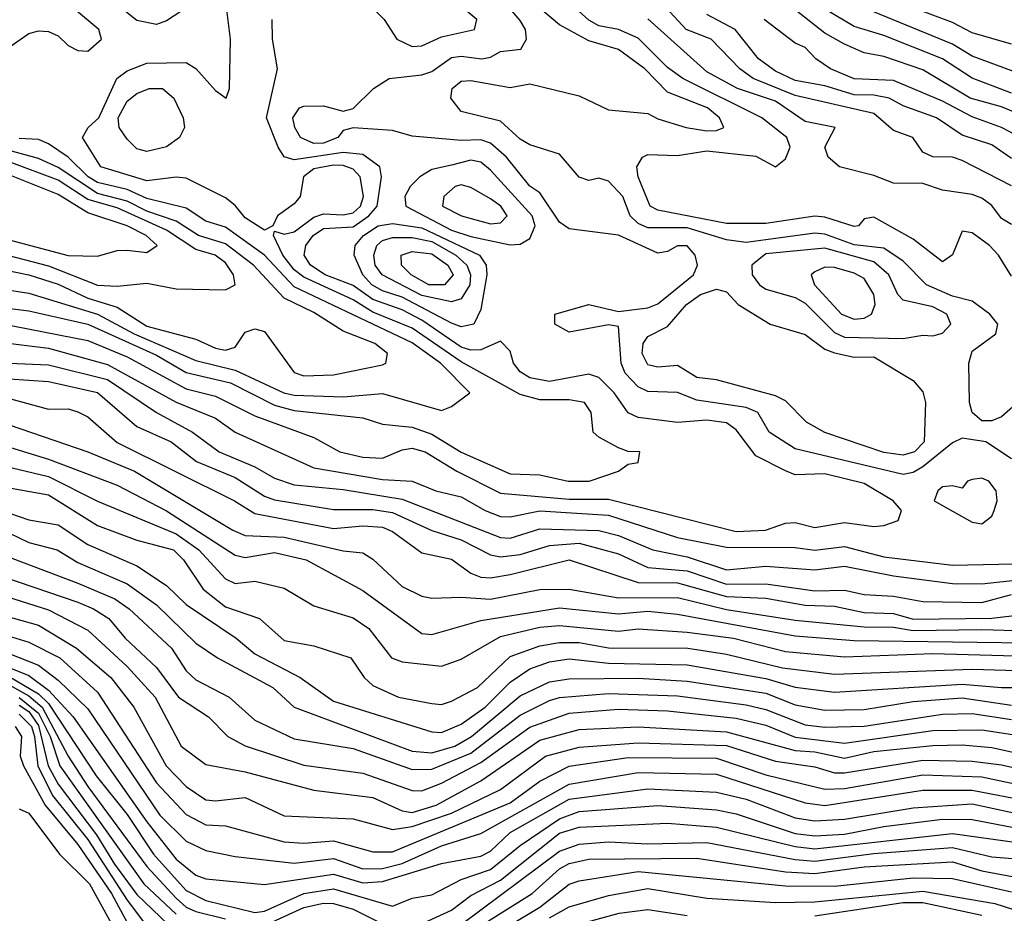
# Model space of a CAD drawing. Header units: metres. Extents: x -51132 to -49532, y -231222 to -229437.
# Tile 398 of 656: x -50495 to -50444, y -230461 to -230415. Entities that reach past the tile are written whole.
import ezdxf

# ---------------------------------------------------------------- set-up
doc = ezdxf.new("R2010")
doc.units = ezdxf.units.M
for name, color, linetype in [('CONTOUR_HALF', 8, 'Continuous'), ('CONTOUR_INDEX', 1, 'Continuous'), ('CONTOUR_INTER', 3, 'Continuous')]:
    doc.layers.add(name, color=color, linetype=linetype)

msp = doc.modelspace()

# ---------------------------------------------------------------- linework, layer by layer
at = {"layer": 'CONTOUR_HALF'}
for points, elevation in [([(-50476.58, -230412.624), (-50477.499, -230413.259), (-50477.715, -230413.759), (-50477.739, -230414.259), (-50477.58, -230414.46), (-50477.08, -230414.506), (-50476.489, -230414.759), (-50475.991, -230415.259), (-50475.35, -230416.259), (-50474.58, -230416.634), (-50474.08, -230416.602), (-50473.08, -230416.144), (-50471.4, -230415.759), (-50471.281, -230415.259), (-50473.08, -230413.745), (-50474.58, -230413.39), (-50476.08, -230412.616), (-50476.58, -230412.624)], 23.5), ([(-50443.58, -230434.598), (-50444.58, -230435.483), (-50445.08, -230435.69), (-50445.58, -230435.692), (-50446.073, -230435.259), (-50446.22, -230434.759), (-50446.249, -230432.759), (-50446.08, -230432.138), (-50444.871, -230431.259), (-50444.776, -230430.759), (-50445.177, -230430.259), (-50446.08, -230429.601), (-50447.08, -230429.347), (-50448.399, -230428.759), (-50449.58, -230427.559), (-50450.58, -230426.901), (-50452.08, -230426.723), (-50453.58, -230426.182), (-50454.08, -230426.13), (-50457.58, -230426.615), (-50458.58, -230426.474), (-50460.58, -230425.87), (-50462.58, -230425.862), (-50463.08, -230425.641), (-50463.48, -230425.259), (-50463.859, -230424.259), (-50464.58, -230423.486), (-50465.08, -230423.333), (-50465.58, -230423.447), (-50466.08, -230423.283), (-50467.08, -230422.117), (-50468.58, -230421.632), (-50469.08, -230421.343), (-50470.08, -230420.423), (-50472.08, -230419.937), (-50472.606, -230419.259), (-50472.541, -230418.759), (-50472.08, -230418.395), (-50471.58, -230418.368), (-50469.58, -230418.717), (-50468.58, -230418.531), (-50466.08, -230419.138), (-50464.58, -230419.847), (-50462.58, -230420.035), (-50462.08, -230420.316), (-50460.631, -230420.759), (-50459.58, -230420.924), (-50459.08, -230420.913), (-50458.722, -230420.759), (-50458.931, -230420.259), (-50459.545, -230419.759), (-50461.58, -230418.952), (-50462.739, -230417.759), (-50464.08, -230416.783), (-50465.58, -230416.341), (-50467.08, -230415.518), (-50469.08, -230413.824)], 24.5), ([(-50495.08, -230416.664), (-50494.08, -230415.964), (-50493.58, -230415.825), (-50493.08, -230415.861), (-50492.58, -230416.088), (-50492.08, -230416.573), (-50491.58, -230416.839), (-50491.08, -230416.863), (-50490.389, -230416.259), (-50490.52, -230415.759), (-50492.08, -230414.456)], 22.5), ([(-50441.58, -230418.777), (-50446.08, -230417.12), (-50447.08, -230416.514), (-50452.08, -230414.45)], 28.5), ([(-50444.08, -230422.332), (-50445.08, -230421.628), (-50446.58, -230421.137), (-50447.9, -230420.259), (-50449.58, -230419.656), (-50450.299, -230419.259), (-50451.08, -230419.1), (-50452.08, -230419.095), (-50453.58, -230418.625), (-50455.08, -230418.358), (-50456.08, -230417.893), (-50456.942, -230417.259), (-50458.14, -230415.759), (-50459.58, -230415)], 26.5), ([(-50442.58, -230420.535), (-50444.58, -230419.698), (-50446.185, -230419.259), (-50448.58, -230417.811), (-50450.58, -230417.133), (-50451.58, -230416.951), (-50452.58, -230416.505), (-50453.58, -230415.943), (-50455.08, -230414.766)], 27.5), ([(-50497.08, -230430.43), (-50491.08, -230431.605), (-50489.08, -230432.422), (-50486.08, -230434.059), (-50484.58, -230434.433), (-50482.58, -230435.433), (-50479.58, -230436.537), (-50478.261, -230437.259), (-50477.08, -230437.53), (-50476.08, -230437.583), (-50475.08, -230437.161), (-50474.58, -230437.078), (-50473.916, -230437.259), (-50472.304, -230438.259), (-50470.08, -230439.376), (-50466.58, -230439.671), (-50464.58, -230439.682), (-50458.08, -230441.317), (-50456.6, -230441.259), (-50455.58, -230440.897), (-50455.08, -230440.867), (-50454.08, -230441.127), (-50452.58, -230440.87), (-50451.08, -230441.063), (-50450.58, -230441.009), (-50449.839, -230440.759), (-50449.68, -230440.259), (-50450.091, -230439.759), (-50451.58, -230438.882), (-50453.58, -230438.387), (-50455.08, -230438.443), (-50455.58, -230438.241), (-50457.08, -230437.474), (-50458.08, -230436.141), (-50458.58, -230435.797), (-50459.58, -230435.659), (-50461.08, -230435.779), (-50463.08, -230435.526), (-50463.58, -230435.279), (-50464.3, -230434.259), (-50465.08, -230433.486), (-50465.58, -230433.32), (-50467.58, -230433.694), (-50468.58, -230433.504), (-50469.08, -230433.191), (-50469.423, -230432.759), (-50469.58, -230432.144), (-50470.08, -230431.639), (-50471.08, -230432.069), (-50471.58, -230432.088), (-50472.08, -230431.931), (-50474.08, -230430.562), (-50475.08, -230430.044), (-50476.58, -230429.504), (-50477.58, -230428.793), (-50478.996, -230428.259), (-50479.746, -230427.759), (-50480.076, -230427.259), (-50479.985, -230426.759), (-50479.609, -230426.259), (-50479.08, -230425.892), (-50477.58, -230425.816), (-50476.774, -230425.259), (-50476.352, -230424.759), (-50476.13, -230423.259), (-50476.223, -230422.759), (-50477.08, -230422.126), (-50478.08, -230422.03), (-50480.58, -230422.397), (-50481.08, -230422.255), (-50481.399, -230421.759), (-50481.99, -230420.259), (-50481.428, -230417.759), (-50481.688, -230416.259), (-50481.698, -230415.259)], 23.5), ([(-50444.08, -230425.688), (-50444.58, -230425.384), (-50445.08, -230424.733), (-50445.58, -230424.353), (-50446.08, -230424.159), (-50447.58, -230423.939), (-50448.58, -230423.602), (-50450.08, -230423.592), (-50451.08, -230423.19), (-50452.834, -230422.759), (-50453.398, -230422.259), (-50453.581, -230421.759), (-50453.044, -230420.759), (-50454.58, -230420.446), (-50456.08, -230419.42), (-50458.02, -230418.759), (-50459.58, -230417.926), (-50462.58, -230415.22)], 25.5), ([(-50487.96, -230418.759), (-50487.284, -230418.759), (-50486.696, -230419.259), (-50486.232, -230420.259), (-50486.162, -230420.759), (-50486.406, -230421.259), (-50487.08, -230421.739), (-50488.08, -230421.969), (-50488.58, -230421.84), (-50489.08, -230421.342), (-50489.485, -230420.759), (-50489.53, -230420.259), (-50489.08, -230419.414), (-50488.58, -230419.022), (-50487.96, -230418.759)], 23.5), ([(-50496.808, -230428.759), (-50494.08, -230429.196), (-50490.58, -230430.258), (-50488.716, -230431.259), (-50485.58, -230432.62), (-50483.58, -230433.106), (-50481.1, -230434.259), (-50480.58, -230434.381), (-50478.08, -230434.458), (-50476.08, -230434.295), (-50473.08, -230435.166), (-50472.58, -230434.951), (-50471.645, -230434.259), (-50473.128, -230432.759), (-50474.58, -230431.721), (-50480.58, -230428.866), (-50482.083, -230427.259), (-50484.08, -230425.83), (-50485.08, -230425.529), (-50486.08, -230424.868), (-50488.08, -230424.375), (-50489.08, -230423.911), (-50490.58, -230423.559), (-50491.058, -230423.259), (-50492.08, -230422.265), (-50493.08, -230421.592), (-50493.58, -230421.372), (-50494.58, -230421.318)], 22.5), ([(-50495.58, -230427.159), (-50493.08, -230427.804), (-50490.58, -230428.787), (-50489.58, -230428.831), (-50488.08, -230428.671), (-50486.58, -230428.974), (-50484.08, -230429.02), (-50483.574, -230428.759), (-50483.662, -230428.259), (-50484.08, -230427.65), (-50484.606, -230427.259), (-50485.58, -230426.968), (-50487.08, -230425.988), (-50489.58, -230424.85), (-50491.08, -230424.417), (-50492.58, -230423.442), (-50495.08, -230422.508)], 21.5), ([(-50472.58, -230422.665), (-50473.58, -230422.893), (-50474.179, -230423.259), (-50474.669, -230423.759), (-50474.943, -230424.259), (-50474.901, -230424.759), (-50472.58, -230425.972), (-50471.58, -230426.306), (-50469.58, -230426.734), (-50469.08, -230426.701), (-50468.58, -230426.406), (-50468.315, -230425.759), (-50468.475, -230425.259), (-50470.58, -230422.933), (-50471.08, -230422.525), (-50471.58, -230422.422), (-50472.58, -230422.665)], 23.5), ([(-50476.374, -230426.759), (-50476.08, -230426.503), (-50475.58, -230426.356), (-50474.58, -230426.355), (-50473.58, -230426.551), (-50472.353, -230427.259), (-50471.786, -230427.759), (-50471.598, -230428.259), (-50471.647, -230428.759), (-50472.08, -230429.475), (-50472.58, -230429.636), (-50474.08, -230429.306), (-50476.097, -230428.259), (-50476.449, -230427.759), (-50476.532, -230427.259), (-50476.374, -230426.759)], 24.5), ([(-50454.08, -230428.102), (-50454.268, -230428.259), (-50454.102, -230428.759), (-50452.723, -230430.259), (-50452.08, -230430.51), (-50451.58, -230430.461), (-50451.202, -230430.259), (-50451.011, -230429.759), (-50451.084, -230429.259), (-50451.58, -230428.438), (-50452.08, -230428.163), (-50453.08, -230427.881), (-50453.58, -230427.869), (-50454.08, -230428.102)], 23.5), ([(-50459.905, -230429.259), (-50459.08, -230428.983), (-50458.58, -230429.123), (-50457.978, -230429.759), (-50456.364, -230430.759), (-50454.58, -230431.295), (-50453.58, -230432.042), (-50453.08, -230432.23), (-50452.08, -230432.443), (-50451.08, -230432.433), (-50449.08, -230433.64), (-50448.58, -230434.21), (-50448.444, -230434.759), (-50448.518, -230436.759), (-50449.004, -230437.259), (-50449.58, -230437.433), (-50450.58, -230437.296), (-50453.58, -230436.279), (-50454.515, -230435.759), (-50455.58, -230434.666), (-50456.08, -230434.411), (-50459.08, -230433.6), (-50460.08, -230433.478), (-50461.08, -230432.874), (-50462.08, -230432.963), (-50462.58, -230432.838), (-50462.87, -230432.259), (-50462.813, -230431.759), (-50462.58, -230431.387), (-50461.58, -230430.883), (-50460.607, -230429.759), (-50459.905, -230429.259)], 24.5), ([(-50495.103, -230432.759), (-50493.08, -230432.834), (-50490.08, -230433.583), (-50487.591, -230435.259), (-50485.746, -230436.259), (-50484.388, -230437.259), (-50482.58, -230438.029), (-50481.58, -230438.613), (-50480.58, -230438.952), (-50478.08, -230439.189), (-50475.08, -230439.67), (-50470.08, -230441.626), (-50469.58, -230441.661), (-50468.08, -230441.193), (-50465.08, -230441.264), (-50464.08, -230441.534), (-50462.325, -230442.259), (-50460.58, -230442.605), (-50458.58, -230443.27), (-50456.58, -230443.084), (-50454.08, -230443.282), (-50452.58, -230443.081), (-50450.08, -230443.587), (-50447.08, -230443.965), (-50445.58, -230443.986), (-50443.58, -230443.767)], 24.5), ([(-50496.08, -230434.287), (-50493.08, -230435.09), (-50492.08, -230435.077), (-50491.58, -230435.238), (-50491.08, -230435.493), (-50489.58, -230436.788), (-50483.607, -230439.759), (-50482.58, -230440.412), (-50478.58, -230441.174), (-50477.08, -230441.033), (-50476.08, -230441.098), (-50475.58, -230441.322), (-50474.08, -230442.406), (-50472.58, -230442.731), (-50471.58, -230443.442), (-50471.08, -230443.647), (-50470.58, -230443.687), (-50469.58, -230443.513), (-50466.58, -230442.771), (-50463.08, -230443.925), (-50461.08, -230443.933), (-50458.58, -230444.64), (-50456.58, -230444.723), (-50454.58, -230445.076), (-50453.08, -230445.119), (-50451.58, -230445.451), (-50450.08, -230445.494), (-50449.08, -230445.791), (-50445.08, -230445.743), (-50443.08, -230445.498)], 25.5), ([(-50496.58, -230436.563), (-50493.08, -230437.644), (-50489.58, -230438.971), (-50487.08, -230440.274), (-50483.58, -230442.53), (-50483.08, -230442.644), (-50481.58, -230442.395), (-50479.961, -230442.759), (-50477.08, -230444.329), (-50474.08, -230446.518), (-50473.58, -230446.575), (-50471.08, -230445.848), (-50467.08, -230445.202), (-50464.08, -230445.51), (-50462.58, -230445.376), (-50461.08, -230445.531), (-50455.08, -230446.633), (-50452.08, -230446.88), (-50442.08, -230447.016)], 26.5), ([(-50446.08, -230438.673), (-50446.307, -230438.759), (-50446.58, -230439.115), (-50447.08, -230439.001), (-50447.58, -230439.052), (-50447.822, -230439.259), (-50448.006, -230439.759), (-50446.08, -230440.853), (-50445.58, -230440.933), (-50445.08, -230440.542), (-50444.951, -230440.259), (-50444.803, -230439.759), (-50444.85, -230439.259), (-50445.231, -230438.759), (-50445.58, -230438.615), (-50446.08, -230438.673)], 23.5), ([(-50497.08, -230438.736), (-50493.08, -230439.46), (-50490.58, -230441.017), (-50488.58, -230441.766), (-50486.716, -230442.259), (-50486.204, -230442.759), (-50485.204, -230444.259), (-50484.08, -230445.152), (-50482.34, -230445.759), (-50481.08, -230446.87), (-50479.58, -230447.137), (-50477.693, -230447.759), (-50477.023, -230448.759), (-50476.58, -230449.172), (-50475.272, -230449.759), (-50473.58, -230450.087), (-50473.08, -230450.124), (-50472.58, -230449.968), (-50471.257, -230449.259), (-50469.58, -230447.687), (-50468.08, -230447.138), (-50467.08, -230446.975), (-50466.08, -230446.966), (-50464.58, -230447.242), (-50460.548, -230447.259), (-50458.58, -230447.561), (-50455.732, -230448.259), (-50453.08, -230448.583), (-50446.08, -230448.34), (-50442.08, -230448.451)], 27.5), ([(-50495.58, -230441.174), (-50494.08, -230441.881), (-50492.636, -230442.259), (-50491.58, -230442.903), (-50489.08, -230443.991), (-50487.58, -230445.063), (-50485.58, -230447.004), (-50484.481, -230447.759), (-50481.656, -230449.259), (-50480.58, -230450.262), (-50474.58, -230452.514), (-50473.58, -230452.596), (-50472.396, -230452.259), (-50471.546, -230451.759), (-50469.08, -230449.695), (-50467.58, -230448.981), (-50466.58, -230448.831), (-50463.08, -230448.784), (-50460.58, -230448.941), (-50456.58, -230449.547), (-50455.08, -230450.153), (-50453.58, -230450.417), (-50451.58, -230450.388), (-50449.08, -230449.979), (-50446.58, -230449.796), (-50444.08, -230450.16)], 28.5), ([(-50496.08, -230443.399), (-50491.58, -230444.927), (-50490.782, -230445.259), (-50490.012, -230445.759), (-50489.185, -230446.759), (-50487.58, -230448.25), (-50486.46, -230449.759), (-50484.933, -230450.759), (-50483.955, -230451.759), (-50483.08, -230452.243), (-50480.08, -230453.221), (-50477.08, -230453.621), (-50474.58, -230454.515), (-50474.08, -230454.529), (-50473.08, -230454.144), (-50471.08, -230453.09), (-50468.58, -230451.286), (-50466.58, -230450.576), (-50464.08, -230450.372), (-50461.58, -230450.454), (-50458.08, -230450.829), (-50456.58, -230451.177), (-50455.08, -230451.799), (-50452.58, -230452.094), (-50448.08, -230451.455), (-50445.58, -230451.425), (-50442.58, -230451.875)], 29.5), ([(-50496.58, -230445.253), (-50493.58, -230446.099), (-50491.652, -230447.259), (-50489.909, -230448.759), (-50488.734, -230450.259), (-50487.093, -230453.259), (-50486.08, -230454.314), (-50485.08, -230454.977), (-50484.58, -230455.032), (-50483.08, -230454.861), (-50481.08, -230455.808), (-50477.58, -230455.946), (-50475.58, -230456.498), (-50474.58, -230456.345), (-50472.58, -230455.67), (-50470.08, -230454.457), (-50467.795, -230452.759), (-50466.08, -230452.299), (-50463.08, -230452.078), (-50458.58, -230452.224), (-50456.08, -230453.023), (-50454.08, -230453.309), (-50453.08, -230453.603), (-50452.58, -230453.615), (-50448.58, -230452.971), (-50446.08, -230453.023), (-50444.58, -230453.207), (-50439.08, -230454.437)], 30.5), ([(-50495.58, -230447.345), (-50493.58, -230448.132), (-50492.58, -230448.888), (-50491.08, -230450.347), (-50487.42, -230455.759), (-50486.08, -230457.089), (-50485.08, -230457.559), (-50483.58, -230457.871), (-50480.58, -230458.215), (-50478.58, -230457.975), (-50477.08, -230458.503), (-50476.08, -230458.486), (-50475.08, -230458.225), (-50473.08, -230457.325), (-50471.08, -230456.702), (-50466.58, -230454.192), (-50463.08, -230453.593), (-50459.08, -230453.681), (-50454.58, -230455.133), (-50453.58, -230455.268), (-50448.58, -230454.497), (-50446.08, -230454.493), (-50443.08, -230455.065)], 31.5), ([(-50495.08, -230448.703), (-50493.58, -230449.589), (-50493.08, -230450.082), (-50490.653, -230453.759), (-50489.08, -230455.74), (-50487.744, -230457.759), (-50486.08, -230459.609), (-50485.08, -230460.118), (-50482.58, -230460.724), (-50482.08, -230460.647), (-50480.08, -230459.756), (-50478.58, -230459.509), (-50475.58, -230460.393), (-50474.58, -230459.99), (-50473.58, -230459.821), (-50472.08, -230459.036), (-50470.58, -230458.532), (-50469.08, -230457.31), (-50467.08, -230455.944), (-50466.08, -230455.576), (-50462.08, -230455.271), (-50459.08, -230455.493), (-50458.08, -230455.691), (-50455.08, -230456.699), (-50454.08, -230456.819), (-50452.58, -230456.731), (-50450.58, -230456.341), (-50447.58, -230455.975), (-50446.08, -230455.992), (-50442, -230456.759)], 32.5), ([(-50494.58, -230449.779), (-50493.58, -230450.566), (-50492.994, -230451.759), (-50492.501, -230453.259), (-50488.224, -230459.259), (-50486.58, -230460.809)], 33.5), ([(-50494.58, -230450.631), (-50493.951, -230451.259), (-50493.787, -230451.759), (-50493.622, -230453.259), (-50492.872, -230454.759), (-50491.08, -230456.999), (-50489.08, -230460.095), (-50488.197, -230461.259)], 34.5), ([(-50494.58, -230455.441), (-50494.08, -230455.664), (-50492.525, -230457.759), (-50490.997, -230459.259), (-50489.884, -230461.259)], 35.5), ([(-50472.08, -230461.333), (-50467.08, -230457.603), (-50466.08, -230457.237), (-50464.58, -230457.129), (-50462.58, -230457.228), (-50459.58, -230457.152), (-50455.08, -230458.023), (-50454.08, -230458.109), (-50451.08, -230457.713), (-50447.08, -230457.406), (-50445.08, -230457.887), (-50443.58, -230458.01)], 33.5), ([(-50470.58, -230461.964), (-50468.08, -230460.45), (-50466.58, -230459.274), (-50466.08, -230459.11), (-50463.08, -230458.636), (-50455.58, -230459.367), (-50453.08, -230459.378), (-50449.08, -230458.953), (-50447.08, -230458.99), (-50444.08, -230459.671)], 34.5), ([(-50454.08, -230460.885), (-50449.58, -230460.213), (-50448.58, -230460.205), (-50445.58, -230460.857)], 35.5), ([(-50466.58, -230461.452), (-50464.033, -230460.759), (-50462.58, -230460.571), (-50460.58, -230460.882)], 35.5)]:
    msp.add_lwpolyline(points, dxfattribs=dict(at, elevation=elevation))
at = {"layer": 'CONTOUR_INDEX'}
for points, elevation in [([(-50444.08, -230428.325), (-50444.737, -230427.259), (-50445.2, -230426.759), (-50446.08, -230426.117), (-50446.58, -230426.034), (-50447.08, -230427.237), (-50447.58, -230427.601), (-50449.08, -230426.441), (-50451.08, -230425.321), (-50451.58, -230425.405), (-50451.858, -230425.759), (-50452.08, -230425.797), (-50453.58, -230425.317), (-50454.08, -230425.273), (-50456.58, -230425.634), (-50458.58, -230425.643), (-50462.08, -230424.969), (-50462.465, -230424.759), (-50463.074, -230423.259), (-50463.141, -230422.759), (-50462.848, -230422.259), (-50462.58, -230422.123), (-50461.08, -230422.174), (-50459.58, -230421.945), (-50457.08, -230422.216), (-50456.08, -230422.753), (-50455.58, -230422.351), (-50455.345, -230421.759), (-50455.515, -230421.259), (-50456.779, -230420.259), (-50460.807, -230418.259), (-50461.58, -230417.692), (-50463.08, -230416.205), (-50464.08, -230415.765), (-50465.08, -230415.574), (-50465.58, -230415.281), (-50466.58, -230414.387)], 25), ([(-50475.14, -230427.259), (-50474.58, -230427.071), (-50473.58, -230427.179), (-50472.755, -230427.759), (-50472.495, -230428.259), (-50472.936, -230428.759), (-50473.731, -230428.759), (-50474.624, -230428.259), (-50475.119, -230427.759), (-50475.14, -230427.259)], 25), ([(-50495.08, -230433.558), (-50493.08, -230433.681), (-50490.58, -230434.248), (-50488.58, -230435.979), (-50486.843, -230436.759), (-50485.542, -230437.759), (-50483.58, -230438.576), (-50482.08, -230439.521), (-50481.58, -230439.708), (-50478.58, -230440.201), (-50476.58, -230440.206), (-50475.58, -230440.357), (-50473.58, -230441.277), (-50472.08, -230441.755), (-50470.58, -230442.508), (-50470.08, -230442.614), (-50469.08, -230442.494), (-50467.58, -230442.037), (-50466.08, -230441.922), (-50464.08, -230442.465), (-50462.58, -230443.16), (-50460.58, -230443.332), (-50458.58, -230444.004), (-50456.58, -230443.988), (-50454.08, -230444.345), (-50452.58, -230444.304), (-50451.58, -230444.53), (-50450.08, -230444.607), (-50448.58, -230444.884), (-50445.58, -230444.943), (-50444.08, -230444.529)], 25), ([(-50496.58, -230444.203), (-50493.08, -230445.306), (-50491.08, -230446.342), (-50489.08, -230448.189), (-50487.652, -230449.759), (-50486.321, -230452.259), (-50485.08, -230453.187), (-50483.08, -230453.558), (-50479.58, -230454.49), (-50476.58, -230454.867), (-50475.08, -230455.538), (-50474.58, -230455.625), (-50473.359, -230455.259), (-50471.08, -230454.012), (-50468.08, -230451.948), (-50466.08, -230451.411), (-50463.08, -230451.268), (-50458.58, -230451.521), (-50455.08, -230452.48), (-50454.08, -230452.533), (-50452.58, -230452.86), (-50451.08, -230452.523), (-50448.08, -230452.226), (-50446.58, -230452.18), (-50445.08, -230452.312), (-50439.08, -230453.652)], 30), ([(-50494.779, -230451.259), (-50494.452, -230451.759), (-50494.525, -230452.759), (-50494.348, -230453.259), (-50493.251, -230455.259), (-50491.58, -230457.258), (-50489.877, -230459.759), (-50489.052, -230461.259)], 35), ([(-50467.58, -230460.987), (-50466.58, -230460.426), (-50464.58, -230459.852), (-50462.58, -230459.503), (-50459.58, -230459.996), (-50456.08, -230460.211), (-50454.08, -230460.174), (-50448.58, -230459.635), (-50444.929, -230460.259), (-50442.08, -230461.173)], 35)]:
    msp.add_lwpolyline(points, dxfattribs=dict(at, elevation=elevation))
at = {"layer": 'CONTOUR_INTER'}
for points, elevation in [([(-50444.08, -230437.626), (-50445.377, -230436.759), (-50446.58, -230436.569), (-50447.08, -230436.807), (-50448.58, -230438.035), (-50449.08, -230438.323), (-50449.58, -230438.424), (-50455.08, -230437.119), (-50456.406, -230436.259), (-50456.979, -230435.259), (-50457.58, -230435.01), (-50460.08, -230434.644), (-50461.08, -230434.244), (-50462.58, -230434.19), (-50463.08, -230433.961), (-50463.727, -230433.259), (-50463.94, -230432.759), (-50464.08, -230430.883), (-50464.58, -230430.803), (-50466.58, -230431.171), (-50467.316, -230430.759), (-50467.314, -230430.259), (-50465.58, -230429.764), (-50464.08, -230430.117), (-50462.58, -230429.942), (-50462.08, -230429.723), (-50460.256, -230428.259), (-50460.049, -230427.759), (-50460.171, -230427.259), (-50460.58, -230426.772), (-50461.08, -230426.77), (-50461.58, -230427.062), (-50462.08, -230427.154), (-50464.08, -230426.237), (-50466.58, -230425.913), (-50467.08, -230425.578), (-50468.08, -230424.085), (-50468.58, -230423.735), (-50469.771, -230422.259), (-50470.58, -230421.554), (-50471.08, -230421.383), (-50472.08, -230421.409), (-50474.58, -230421.187), (-50475.58, -230420.911), (-50477.58, -230420.768), (-50478.08, -230420.908), (-50478.364, -230421.259), (-50479.08, -230421.558), (-50479.58, -230421.566), (-50480.257, -230421.259), (-50480.551, -230420.759), (-50480.641, -230420.259), (-50480.309, -230419.759), (-50480.08, -230419.662), (-50479.08, -230419.652), (-50478.08, -230419.925), (-50477.58, -230419.782), (-50476.541, -230418.759), (-50475.742, -230418.259), (-50474.08, -230418.072), (-50473.58, -230417.894), (-50472.58, -230417.195), (-50472.08, -230417.117), (-50471.035, -230417.259), (-50470.58, -230417.171), (-50470.08, -230416.88), (-50469.046, -230416.759), (-50468.76, -230416.259), (-50468.806, -230415.759), (-50469.08, -230415.309), (-50470.08, -230414.124)], 24), ([(-50444.08, -230419.002), (-50446.08, -230418.236), (-50447.58, -230417.251), (-50450.58, -230416.065), (-50452.08, -230415.614), (-50455.08, -230413.819)], 28), ([(-50485.463, -230414.259), (-50487.08, -230415.33), (-50487.58, -230415.516), (-50488.58, -230415.306), (-50489.58, -230414.513)], 23), ([(-50444.08, -230423.716), (-50446.58, -230422.441), (-50447.08, -230422.269), (-50448.08, -230422.252), (-50448.58, -230422.002), (-50449.088, -230421.259), (-50450.08, -230420.901), (-50451.08, -230420.032), (-50455.08, -230419.118), (-50457.221, -230418.259), (-50457.892, -230417.759), (-50459.364, -230416.259), (-50460.623, -230415.759), (-50462.08, -230414.188)], 26), ([(-50444.08, -230416.507), (-50446.08, -230415.927), (-50447.08, -230415.401), (-50450.08, -230414.282)], 29), ([(-50497.08, -230429.716), (-50494.08, -230430.09), (-50491.08, -230430.771), (-50487.58, -230432.343), (-50486.08, -230433.227), (-50483.811, -230433.759), (-50481.58, -230434.883), (-50480.58, -230435.154), (-50477.08, -230435.531), (-50476.08, -230435.855), (-50474.58, -230436.007), (-50473.58, -230436.363), (-50472.08, -230437.285), (-50469.58, -230438.384), (-50468.08, -230438.443), (-50466.643, -230438.759), (-50465.574, -230438.759), (-50464.071, -230438.259), (-50463.58, -230437.891), (-50463.08, -230437.813), (-50462.991, -230437.259), (-50463.58, -230437.243), (-50464.08, -230437.069), (-50465.08, -230436.519), (-50465.363, -230436.259), (-50465.462, -230435.259), (-50465.809, -230434.759), (-50466.58, -230434.624), (-50468.08, -230434.621), (-50469.08, -230434.347), (-50472.08, -230432.683), (-50474.58, -230430.972), (-50476.58, -230430.153), (-50477.58, -230429.52), (-50480.08, -230428.365), (-50480.58, -230428.008), (-50481.155, -230427.259), (-50481.63, -230426.259), (-50481.58, -230426.036), (-50481.08, -230426.179), (-50480.58, -230426.062), (-50479.58, -230425.317), (-50479.08, -230425.156), (-50478.08, -230425.195), (-50477.58, -230425.093), (-50477.208, -230424.759), (-50477.042, -230424.259), (-50477.227, -230423.259), (-50477.58, -230422.882), (-50478.08, -230422.692), (-50478.58, -230422.668), (-50479.58, -230422.857), (-50480.111, -230423.259), (-50480.266, -230424.259), (-50480.58, -230424.645), (-50481.427, -230425.259), (-50481.656, -230425.759), (-50482.08, -230425.976), (-50483.08, -230425.359), (-50483.58, -230424.721), (-50484.08, -230424.341), (-50486.08, -230423.338), (-50486.58, -230423.28), (-50488.08, -230423.464), (-50490.419, -230422.759), (-50491.351, -230421.259), (-50491.066, -230420.759), (-50490.526, -230420.259), (-50489.597, -230418.259), (-50489.08, -230417.863), (-50488.08, -230417.482), (-50486.08, -230417.442), (-50485.58, -230417.755), (-50484.58, -230418.866), (-50484.036, -230419.259), (-50483.863, -230418.759), (-50483.821, -230416.259), (-50484.007, -230414.759)], 23), ([(-50441.58, -230422.325), (-50444.58, -230420.748), (-50446.08, -230420.211), (-50447.58, -230419.415), (-50450.08, -230418.357), (-50452.08, -230418.268), (-50453.291, -230417.759), (-50454.036, -230417.259), (-50454.58, -230416.679), (-50455.08, -230416.466), (-50456.66, -230415.259)], 27), ([(-50500.58, -230422.163), (-50500.914, -230422.259), (-50501.08, -230422.447), (-50501.153, -230423.259), (-50500.969, -230423.759), (-50500.613, -230424.259), (-50500.08, -230424.643), (-50498.798, -230425.259), (-50495.08, -230426.469), (-50492.08, -230427.265), (-50490.58, -230427.304), (-50489.58, -230427.013), (-50489.08, -230426.993), (-50488.08, -230427.117), (-50487.55, -230426.759), (-50488.109, -230426.259), (-50489.074, -230425.759), (-50491.08, -230425.097), (-50492.58, -230424.166), (-50495.58, -230422.972), (-50497.08, -230422.102), (-50497.58, -230422.024), (-50499.58, -230422.214), (-50500.58, -230422.163)], 21), ([(-50496.08, -230427.855), (-50494.08, -230428.263), (-50492.58, -230428.732), (-50491.08, -230429.446), (-50489.58, -230429.905), (-50488.08, -230430.876), (-50485.58, -230431.53), (-50484.58, -230431.995), (-50484.08, -230432.084), (-50483.58, -230431.945), (-50483.08, -230431.175), (-50482.58, -230431.011), (-50482.08, -230431.136), (-50480.58, -230433.23), (-50480.08, -230433.394), (-50478.58, -230433.348), (-50476.08, -230432.837), (-50475.914, -230432.759), (-50475.836, -230432.259), (-50476.473, -230431.759), (-50478.08, -230431.12), (-50479.58, -230430.17), (-50481.08, -230429.442), (-50482.653, -230427.759), (-50484.08, -230426.67), (-50485.45, -230426.259), (-50486.58, -230425.53), (-50488.08, -230425.006), (-50489.08, -230424.496), (-50490.58, -230424.117), (-50492.58, -230422.797), (-50493.58, -230422.338), (-50495.08, -230421.92)], 22), ([(-50472.08, -230423.668), (-50472.385, -230423.759), (-50472.957, -230424.259), (-50473.035, -230424.759), (-50472.064, -230425.259), (-50470.58, -230425.653), (-50470.08, -230425.611), (-50469.739, -230425.259), (-50470.054, -230424.759), (-50470.58, -230424.378), (-50471.58, -230423.81), (-50472.08, -230423.668)], 23), ([(-50476.308, -230425.759), (-50475.58, -230425.641), (-50474.08, -230425.865), (-50471.153, -230427.259), (-50470.808, -230427.759), (-50470.771, -230428.259), (-50471.08, -230430.012), (-50471.44, -230430.759), (-50472.08, -230430.899), (-50472.58, -230430.716), (-50475.08, -230429.396), (-50476.08, -230429.071), (-50476.627, -230428.759), (-50477.085, -230428.259), (-50477.527, -230427.259), (-50477.472, -230426.759), (-50477.058, -230426.259), (-50476.308, -230425.759)], 24), ([(-50456.58, -230427.186), (-50457.282, -230427.759), (-50457.271, -230428.259), (-50456.893, -230428.759), (-50456.58, -230428.981), (-50455.08, -230429.405), (-50454.58, -230429.693), (-50453.08, -230431.191), (-50452.58, -230431.429), (-50449.58, -230431.495), (-50448.58, -230431.32), (-50448.08, -230431.359), (-50447.58, -230431.219), (-50447.17, -230430.759), (-50447.369, -230430.259), (-50448.08, -230429.881), (-50449.58, -230429.551), (-50449.863, -230429.259), (-50450.315, -230428.259), (-50451.08, -230427.597), (-50453.58, -230426.904), (-50456.58, -230427.186)], 24), ([(-50495.58, -230431.688), (-50493.08, -230431.994), (-50490.08, -230432.819), (-50486.58, -230434.731), (-50484.58, -230435.548), (-50483.58, -230436.259), (-50479.58, -230438.076), (-50476.08, -230438.678), (-50474.58, -230438.755), (-50473.377, -230439.259), (-50472.08, -230439.556), (-50470.862, -230440.259), (-50470.08, -230440.554), (-50469.58, -230440.57), (-50468.08, -230440.278), (-50464.58, -230440.495), (-50461.08, -230441.636), (-50458.58, -230442.128), (-50455.08, -230442.131), (-50454.08, -230442.271), (-50452.58, -230442.094), (-50450.58, -230442.616), (-50447.08, -230443.043), (-50441.58, -230442.926)], 24), ([(-50495.08, -230435.884), (-50491.08, -230437.27), (-50488.71, -230438.259), (-50483.701, -230441.259), (-50483.08, -230441.522), (-50481.08, -230441.616), (-50478.08, -230442.299), (-50477.08, -230442.404), (-50476.58, -230442.725), (-50475.08, -230444.128), (-50474.08, -230444.618), (-50473.58, -230444.724), (-50472.08, -230444.665), (-50470.58, -230444.772), (-50468.08, -230444.269), (-50466.58, -230444.262), (-50464.08, -230444.703), (-50461.08, -230444.679), (-50458.58, -230445.289), (-50455.08, -230445.829), (-50451.58, -230446.175), (-50450.08, -230446.197), (-50449.08, -230446.368), (-50445.58, -230446.312), (-50441.58, -230446.426)], 26), ([(-50496.08, -230437.805), (-50493.08, -230438.53), (-50490.58, -230439.782), (-50486.58, -230441.44), (-50485.43, -230442.259), (-50484.08, -230443.731), (-50483.58, -230443.972), (-50482.58, -230443.86), (-50481.08, -230444.211), (-50479.58, -230445.107), (-50477.58, -230445.715), (-50476.777, -230446.259), (-50475.618, -230447.759), (-50475.08, -230447.957), (-50473.08, -230448.183), (-50472.08, -230447.82), (-50470.08, -230446.674), (-50468.08, -230446.198), (-50467.08, -230446.113), (-50464.08, -230446.398), (-50463.08, -230446.281), (-50460.58, -230446.441), (-50458.222, -230446.759), (-50455.58, -230447.427), (-50452.58, -230447.702), (-50448.08, -230447.534), (-50442.08, -230447.697)], 27), ([(-50495.58, -230440.221), (-50494.08, -230440.729), (-50492.58, -230440.983), (-50491.08, -230441.991), (-50488.58, -230443.075), (-50487.08, -230444.073), (-50486.08, -230445.041), (-50483.524, -230446.759), (-50482.58, -230447.55), (-50480.269, -230448.759), (-50478.58, -230449.953), (-50473.58, -230451.529), (-50473.08, -230451.551), (-50472.08, -230451.13), (-50470.864, -230450.259), (-50469.58, -230449.001), (-50468.58, -230448.31), (-50467.58, -230447.959), (-50466.58, -230447.806), (-50464.58, -230448.03), (-50460.58, -230448.107), (-50456.58, -230448.802), (-50455.08, -230449.241), (-50453.08, -230449.502), (-50446.58, -230449.092), (-50444.58, -230449.266), (-50442.409, -230449.259)], 28), ([(-50496.08, -230442.249), (-50491.58, -230443.961), (-50489.704, -230444.759), (-50488.977, -230445.259), (-50486.821, -230447.259), (-50486.08, -230448.424), (-50485.58, -230448.877), (-50483.883, -230449.759), (-50482.58, -230450.924), (-50480.58, -230451.875), (-50477.58, -230452.365), (-50474.58, -230453.438), (-50473.58, -230453.416), (-50471.58, -230452.601), (-50469.08, -230450.668), (-50467.58, -230449.926), (-50467.08, -230449.78), (-50464.58, -230449.573), (-50461.08, -230449.697), (-50457.58, -230450.14), (-50456.58, -230450.385), (-50454.58, -230451.172), (-50453.58, -230451.287), (-50451.58, -230451.23), (-50447.58, -230450.627), (-50446.08, -230450.585), (-50444.08, -230450.9)], 29), ([(-50496.08, -230446.345), (-50494.08, -230446.961), (-50492.504, -230447.759), (-50490.58, -230449.496), (-50487.58, -230454.111), (-50486.08, -230455.736), (-50485.08, -230456.25), (-50484.08, -230456.307), (-50481.08, -230457.119), (-50480.08, -230457.197), (-50478.58, -230457.066), (-50476.58, -230457.627), (-50475.58, -230457.626), (-50469.58, -230455.133), (-50468.08, -230454.031), (-50466.58, -230453.274), (-50463.58, -230452.836), (-50459.08, -230452.866), (-50456.58, -230453.712), (-50453.58, -230454.44), (-50452.58, -230454.403), (-50448.58, -230453.708), (-50445.58, -230453.818), (-50439.58, -230455.092)], 31), ([(-50496.08, -230447.86), (-50494.08, -230448.663), (-50493.08, -230449.4), (-50491.832, -230450.759), (-50488.08, -230456.108), (-50486.58, -230457.999), (-50485.58, -230458.82), (-50485.08, -230459.015), (-50482.08, -230459.304), (-50478.58, -230458.763), (-50477.08, -230459.208), (-50476.08, -230459.144), (-50473.08, -230458.231), (-50471.08, -230457.857), (-50470.58, -230457.591), (-50469.58, -230456.643), (-50466.58, -230454.955), (-50462.58, -230454.432), (-50459.08, -230454.598), (-50457.58, -230454.95), (-50455.08, -230455.894), (-50454.08, -230456.049), (-50452.58, -230455.965), (-50449.08, -230455.389), (-50446.08, -230455.192), (-50442.08, -230456.053)], 32), ([(-50495.08, -230449.125), (-50494.08, -230449.687), (-50493.396, -230450.259), (-50492.08, -230452.756), (-50491.08, -230454.306), (-50488.08, -230458.387), (-50486.58, -230459.985), (-50486.08, -230460.445), (-50485.58, -230460.663), (-50484.08, -230461.038)], 33), ([(-50494.58, -230450.171), (-50494.08, -230450.49), (-50493.58, -230451.2), (-50493.094, -230453.259), (-50492.58, -230454.188), (-50490.629, -230456.759), (-50489.729, -230458.259), (-50488.58, -230459.807), (-50486.58, -230461.719)], 34), ([(-50474.58, -230461.521), (-50472.58, -230460.598), (-50471.58, -230459.85), (-50470.08, -230459.073), (-50467.08, -230456.681), (-50466.08, -230456.373), (-50461.58, -230456.171), (-50459.08, -230456.379), (-50455.08, -230457.355), (-50454.08, -230457.473), (-50447.08, -230456.695), (-50443.06, -230457.259)], 33), ([(-50470.871, -230461.259), (-50468.463, -230459.759), (-50467.08, -230458.501), (-50466.58, -230458.227), (-50465.58, -230458.011), (-50460.08, -230457.949), (-50455.58, -230458.656), (-50454.08, -230458.744), (-50451.58, -230458.396), (-50447.08, -230458.143), (-50445.58, -230458.597), (-50443.58, -230458.965)], 34), ([(-50482.08, -230461.388), (-50480.08, -230460.463), (-50479.08, -230460.24), (-50478.58, -230460.261), (-50477.58, -230460.55), (-50475.58, -230461.546)], 33)]:
    msp.add_lwpolyline(points, dxfattribs=dict(at, elevation=elevation))

doc.saveas('drawing.dxf')
